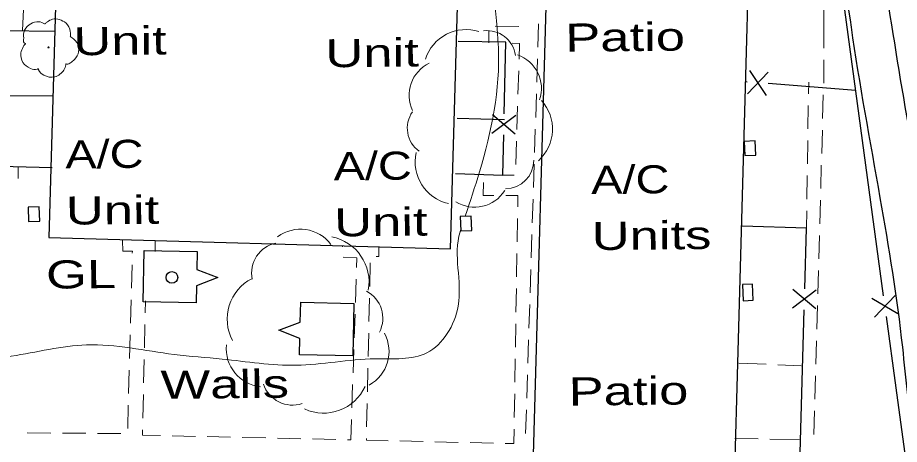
# Model space of a CAD drawing. Extents: x 2361708 to 2370558, y 6977955 to 6991887.
# Drawn here: x 2366045.4 to 2366196.1, y 6987086 to 6987158.9 of the extents above; entities that cross this region are included whole.
import ezdxf

# ---------------------------------------------------------------- set-up
doc = ezdxf.new("R2010")
doc.units = 0
doc.header["$LTSCALE"] = 1.9
for name, color, linetype, lineweight in [('11', 7, 'Continuous', 25), ('13', 7, 'Continuous', 13), ('14', 7, 'Continuous', 13), ('17', 7, 'Continuous', 25), ('18', 7, 'Continuous', 25), ('20', 7, 'Continuous', 25), ('23', 7, 'Continuous', 25), ('29', 7, 'Continuous', 13), ('31', 7, 'Continuous', 13), ('35', 7, 'Continuous', 13)]:
    doc.layers.add(name, color=color, linetype=linetype, lineweight=lineweight)

msp = doc.modelspace()

# ---------------------------------------------------------------- linework, layer by layer
at = {"layer": '11'}
for points in [[(2366135.939, 6987170.918), (2366133.413, 6987080.11), (2366131.692, 6987080.163), (2366130.576, 6987040.891), (2366168.498, 6987039.812), (2366168.976, 6987056.797), (2366167.316, 6987056.842), (2366171.07, 6987192.024), (2366172.87, 6987191.971), (2366173.763, 6987225.311), (2366137.182, 6987226.293), (2366136.753, 6987210.428), (2366134.822, 6987210.48), (2366133.798, 6987170.978)], [(2366120.727, 6987166.803), (2366052.055, 6987168.74), (2366050.717, 6987121.325), (2366119.389, 6987119.388)]]:
    msp.add_lwpolyline(points, close=True, dxfattribs=at)
at = {"layer": '13'}
for p, q in [((2366046.375, 6987160.295), (2366046.209, 6987156.744)), ((2366125.953, 6987154.623), (2366125.934, 6987156.622)), ((2366127.037, 6987157.483), (2366131.037, 6987157.381)), ((2366134.321, 6987153.872), (2366134.453, 6987157.873)), ((2366134.138, 6987147.87), (2366134.26, 6987151.871)), ((2366130.917, 6987145.81), (2366131.049, 6987149.811)), ((2366180.62, 6987147.913), (2366180.589, 6987145.912)), ((2366133.945, 6987141.868), (2366134.077, 6987145.869)), ((2366183.009, 6987141.695), (2366183.121, 6987145.696)), ((2366130.725, 6987139.807), (2366130.856, 6987143.809)), ((2366180.558, 6987143.912), (2366180.496, 6987139.911)), ((2366133.752, 6987135.866), (2366133.884, 6987139.867)), ((2366182.846, 6987135.693), (2366182.958, 6987139.694)), ((2366130.532, 6987133.805), (2366130.664, 6987137.806)), ((2366180.465, 6987137.911), (2366180.413, 6987133.91)), ((2366045.481, 6987133.415), (2366045.45, 6987131.415)), ((2366133.56, 6987129.864), (2366133.691, 6987133.865)), ((2366182.674, 6987129.691), (2366182.785, 6987133.692)), ((2366128.259, 6987131.993), (2366130.259, 6987132.012)), ((2366180.382, 6987131.91), (2366180.33, 6987127.909)), ((2366133.366, 6987123.862), (2366133.499, 6987127.863)), ((2366182.511, 6987123.689), (2366182.622, 6987127.691)), ((2366180.299, 6987125.908), (2366180.258, 6987122.948)), ((2366130.777, 6987120.597), (2366130.849, 6987124.598)), ((2366068.903, 6987120.768), (2366068.91, 6987118.958)), ((2366133.184, 6987117.859), (2366133.305, 6987121.861)), ((2366182.338, 6987117.687), (2366182.45, 6987121.689)), ((2366100.904, 6987119.752), (2366100.904, 6987119.773)), ((2366130.674, 6987114.595), (2366130.746, 6987118.596)), ((2366064.81, 6987112.678), (2366064.922, 6987116.68)), ((2366105.661, 6987116.978), (2366105.569, 6987112.977)), ((2366132.991, 6987111.857), (2366133.123, 6987115.859)), ((2366182.175, 6987111.685), (2366182.287, 6987115.687)), ((2366103.115, 6987110.213), (2366103.247, 6987114.214)), ((2366130.572, 6987108.594), (2366130.644, 6987112.595)), ((2366064.647, 6987106.677), (2366064.759, 6987110.678)), ((2366067.221, 6987110.481), (2366067.18, 6987108.481)), ((2366105.528, 6987110.976), (2366105.436, 6987106.975)), ((2366132.798, 6987105.856), (2366132.93, 6987109.857)), ((2366182.002, 6987105.684), (2366182.114, 6987109.685)), ((2366102.922, 6987104.211), (2366103.054, 6987108.212)), ((2366067.139, 6987106.481), (2366067.047, 6987102.479)), ((2366130.478, 6987102.593), (2366130.541, 6987106.594)), ((2366064.494, 6987100.675), (2366064.596, 6987104.676)), ((2366105.395, 6987104.974), (2366105.303, 6987100.973)), ((2366132.605, 6987099.853), (2366132.737, 6987103.855)), ((2366181.839, 6987099.682), (2366181.951, 6987103.683)), ((2366102.719, 6987098.209), (2366102.851, 6987102.21)), ((2366067.006, 6987100.479), (2366066.914, 6987096.478)), ((2366130.386, 6987096.591), (2366130.448, 6987100.593)), ((2366064.341, 6987094.673), (2366064.443, 6987098.674)), ((2366105.262, 6987098.973), (2366105.17, 6987094.972)), ((2366132.412, 6987093.851), (2366132.544, 6987097.853)), ((2366181.666, 6987093.68), (2366181.778, 6987097.681)), ((2366102.516, 6987092.206), (2366102.648, 6987096.208)), ((2366066.873, 6987094.477), (2366066.781, 6987090.476)), ((2366130.293, 6987090.591), (2366130.355, 6987094.591)), ((2366064.188, 6987088.671), (2366064.29, 6987092.672)), ((2366105.129, 6987092.971), (2366105.037, 6987088.97)), ((2366132.219, 6987087.849), (2366132.351, 6987091.851)), ((2366181.503, 6987087.678), (2366181.615, 6987091.679)), ((2366047.024, 6987087.938), (2366051.025, 6987087.906)), ((2366053.025, 6987087.895), (2366057.026, 6987087.863)), ((2366059.026, 6987087.852), (2366063.026, 6987087.82)), ((2366071.78, 6987087.423), (2366075.782, 6987087.332)), ((2366077.782, 6987087.291), (2366081.783, 6987087.199)), ((2366083.784, 6987087.158), (2366087.784, 6987087.066)), ((2366089.785, 6987087.025), (2366093.786, 6987086.933)), ((2366095.786, 6987086.892), (2366099.788, 6987086.8)), ((2366110.71, 6987086.554), (2366114.711, 6987086.462)), ((2366116.712, 6987086.411), (2366120.713, 6987086.319)), ((2366122.714, 6987086.268), (2366126.715, 6987086.176))]:
    msp.add_line(p, q, dxfattribs=at)
for points in [[(2366131.11, 6987151.811), (2366131.205, 6987154.522), (2366129.914, 6987154.55)], [(2366126.812, 6987128.529), (2366124.981, 6987128.542), (2366125.021, 6987130.712)], [(2366130.88, 6987126.598), (2366130.912, 6987128.499), (2366128.812, 6987128.519)], [(2366064.973, 6987118.68), (2366064.979, 6987119), (2366063.36, 6987119.015), (2366063.322, 6987120.815)], [(2366107.146, 6987119.632), (2366107.12, 6987118.101), (2366106.65, 6987118.067)], [(2366103.318, 6987116.215), (2366103.372, 6987117.886), (2366101.041, 6987117.973)], [(2366101.788, 6987086.759), (2366102.328, 6987086.744), (2366102.445, 6987090.205)], [(2366066.74, 6987088.476), (2366066.719, 6987087.535), (2366069.78, 6987087.464)], [(2366128.715, 6987086.135), (2366130.226, 6987086.1), (2366130.262, 6987088.59)], [(2366104.996, 6987086.969), (2366104.989, 6987086.69), (2366108.71, 6987086.605)]]:
    msp.add_lwpolyline(points, dxfattribs=at)
at = {"layer": '14'}
for p, q in [((2366183.205, 6987153.717), (2366183.208, 6987161.718)), ((2366183.202, 6987147.717), (2366183.204, 6987151.717)), ((2366173.328, 6987099.671), (2366168.697, 6987099.877)), ((2366179.322, 6987099.398), (2366175.329, 6987099.58)), ((2366167.989, 6987086.979), (2366171.99, 6987086.917)), ((2366173.99, 6987086.886), (2366178.972, 6987086.804))]:
    msp.add_line(p, q, dxfattribs=at)
at = {"layer": '17'}
for p, q in [((2366193.428, 6987111.372), (2366185.372, 6987170.829)), ((2366173.673, 6987149.616), (2366170.169, 6987145.873)), ((2366170.481, 6987149.866), (2366173.361, 6987145.633)), ((2366170.129, 6987147.912), (2366169.819, 6987147.939)), ((2366188.674, 6987146.479), (2366173.722, 6987147.637)), ((2366042.965, 6987145.632), (2366051.336, 6987145.532)), ((2366128.619, 6987141.447), (2366120.517, 6987141.65)), ((2366130.532, 6987142.216), (2366126.461, 6987139.106)), ((2366130.462, 6987139.024), (2366126.541, 6987142.308)), ((2366181.919, 6987112.323), (2366177.828, 6987109.244)), ((2366181.829, 6987109.122), (2366177.918, 6987112.435)), ((2366195.408, 6987111.441), (2366191.873, 6987107.738)), ((2366195.838, 6987108.275), (2366191.443, 6987110.904)), ((2366178.121, 6987049.004), (2366179.85, 6987108.983))]:
    msp.add_line(p, q, dxfattribs=at)
for points in [[(2366042.598, 6987143.168), (2366042.91, 6987156.692), (2366051.741, 6987156.586)], [(2366128.569, 6987142.467), (2366128.843, 6987154.72), (2366120.711, 6987154.832)], [(2366051.253, 6987133.271), (2366042.371, 6987133.456), (2366042.513, 6987139.567)], [(2366120.206, 6987132.277), (2366128.339, 6987132.004), (2366128.494, 6987138.866)], [(2366179.956, 6987112.585), (2366180.258, 6987122.948), (2366169.234, 6987123.263)], [(2366201.999, 6987048.351), (2366195.558, 6987095.642), (2366193.912, 6987107.807)]]:
    msp.add_lwpolyline(points, dxfattribs=at)
at = {"layer": '18'}
for p, q in [((2366075.966, 6987113.095), (2366075.914, 6987110.174)), ((2366093.687, 6987106.853), (2366093.764, 6987110.264))]:
    msp.add_line(p, q, dxfattribs=at)
for points in [[(2366075.914, 6987110.174), (2366066.842, 6987110.338), (2366066.999, 6987119.109), (2366076.071, 6987118.946), (2366076.02, 6987115.865)], [(2366076.02, 6987115.865), (2366079.623, 6987114.48), (2366075.966, 6987113.095)], [(2366093.764, 6987110.264), (2366102.876, 6987110.061), (2366102.671, 6987101.088), (2366093.559, 6987101.292), (2366093.623, 6987104.082)], [(2366093.623, 6987104.082), (2366090.019, 6987105.488), (2366093.687, 6987106.853)]]:
    msp.add_lwpolyline(points, dxfattribs=at)
at = {"layer": '20'}
msp.add_circle((2366071.743, 6987114.504), 1, dxfattribs=at)
at = {"layer": '23'}
for points in [[(2366171.588, 6987135.406), (2366171.485, 6987137.845), (2366169.596, 6987137.767), (2366169.699, 6987135.328)], [(2366049.14, 6987124.15), (2366049.036, 6987126.589), (2366047.147, 6987126.511), (2366047.251, 6987124.072)], [(2366123.039, 6987122.543), (2366122.935, 6987124.982), (2366121.046, 6987124.904), (2366121.149, 6987122.465)], [(2366171.154, 6987110.621), (2366171.018, 6987113.359), (2366169.309, 6987113.273), (2366169.445, 6987110.534)]]:
    msp.add_lwpolyline(points, close=True, dxfattribs=at)
at = {"layer": '29'}
msp.add_circle((2366050.657, 6987153.836), 0.1, dxfattribs=at)
for centre, radius, start, end in [((2366122.027, 6987149.583), 7.295, 72.27514, 162.27514), ((2366125.653, 6987151.838), 4.86, 7.24623, 97.24623), ((2366128.849, 6987146.799), 6.082, 341.21377, 71.21377), ((2366118.368, 6987145.632), 6.082, 115.4057, 205.4057), ((2366129.525, 6987139.853), 7.295, 312.30304, 42.30304), ((2366116.852, 6987140.036), 4.86, 144.75193, 234.75193), ((2366120.641, 6987134.241), 7.295, 167.16274, 257.16274), ((2366128.761, 6987134.525), 4.86, 270.35157, 0.35157), ((2366123.513, 6987132.602), 6.082, 237.73374, 327.73374), ((2366093.713, 6987116.237), 6.518, 36.67448, 126.67448), ((2366097.627, 6987113.751), 7.818, 349.41857, 79.41857), ((2366090.577, 6987115.278), 5.209, 101.57971, 191.57971), ((2366089.018, 6987107.36), 7.818, 117.51426, 207.51426), ((2366102.601, 6987107.555), 5.209, 332.37174, 62.37174), ((2366102.349, 6987101.839), 6.518, 298.58974, 28.58974), ((2366087.563, 6987102.31), 6.518, 174.18763, 264.18763), ((2366092.363, 6987097.892), 5.209, 198.2436, 288.2436), ((2366097.666, 6987099.133), 7.818, 245.42944, 335.42944)]:
    msp.add_arc(centre, radius, start, end, dxfattribs=at)
for points in [[(2366046.692, 6987154.408), (2366046.712, 6987154.418), (2366046.631, 6987154.487), (2366046.395, 6987155.115), (2366046.432, 6987156.396), (2366047.32, 6987157.694), (2366048.626, 6987158.177), (2366049.748, 6987157.987), (2366049.979, 6987157.859), (2366050.049, 6987157.86), (2366050.098, 6987157.901), (2366050.446, 6987158.194), (2366051.312, 6987158.642), (2366052.522, 6987158.574), (2366053.638, 6987157.984), (2366054.371, 6987156.561), (2366054.38, 6987155.701)], [(2366054.37, 6987155.721), (2366055.51, 6987154.662), (2366055.795, 6987153.075), (2366055.087, 6987151.748), (2366054.433, 6987151.202), (2366053.764, 6987150.985), (2366053.614, 6987150.974), (2366053.595, 6987150.864), (2366053.274, 6987149.961), (2366051.735, 6987148.796), (2366049.842, 6987149.078), (2366048.944, 6987150.019), (2366048.872, 6987150.149), (2366048.752, 6987150.127), (2366047.541, 6987150.246), (2366046.271, 6987151.244), (2366045.926, 6987152.881), (2366046.296, 6987153.904), (2366046.622, 6987154.347), (2366046.692, 6987154.398)]]:
    msp.add_spline(points, degree=3, dxfattribs=at)
at = {"layer": '31', "lineweight": 25}
for points in [[(2366203.225, 6987115.966), (2366201.923, 6987121.474), (2366198.005, 6987139.047), (2366193.788, 6987163.929), (2366190.851, 6987180.401), (2366188.026, 6987198.755), (2366185.16, 6987216.239), (2366182.784, 6987227.277), (2366177.631, 6987239.158), (2366173.593, 6987254.771), (2366170.506, 6987258.652), (2366166.137, 6987261.64), (2366159.935, 6987259.611), (2366158.119, 6987256.133), (2366162.599, 6987252.996), (2366167.344, 6987248.331)], [(2366173.555, 6987235.58), (2366177.232, 6987227.574), (2366180.597, 6987211.245), (2366182.521, 6987193.983), (2366185.055, 6987177.887), (2366187.871, 6987157.282), (2366192.809, 6987128.088), (2366196.642, 6987102.603), (2366198.728, 6987086.172), (2366202.37, 6987067.106), (2366202.775, 6987051.879), (2366203.919, 6987040.999), (2366199.342, 6987040.616)]]:
    msp.add_spline(points, degree=3, dxfattribs=at)
at = {"layer": '35'}
for points in [[(2366380.911, 6986785.251), (2366382.268, 6986813.966), (2366386.258, 6986864.446), (2366388.083, 6986917.526), (2366386.465, 6986969.843), (2366379.229, 6987018.737), (2366369.571, 6987062.657), (2366359.499, 6987118.434), (2366346.515, 6987163.982), (2366332.996, 6987216.326), (2366322.272, 6987255.606), (2366306.828, 6987311.562), (2366294.337, 6987352.575), (2366279.272, 6987408.674), (2366266.557, 6987447.065), (2366255.8, 6987497.105), (2366243.505, 6987538.57), (2366229.92, 6987570.512), (2366220.701, 6987604.986), (2366213.335, 6987636.027), (2366209.054, 6987648.728), (2366203.114, 6987665.562), (2366199.061, 6987672.143), (2366195.396, 6987673.659), (2366195.379, 6987671.298), (2366196.729, 6987663.871), (2366200.485, 6987645.436), (2366204.141, 6987621.679), (2366208.485, 6987591.929), (2366212.795, 6987565.689), (2366219.387, 6987528.72), (2366222.005, 6987515.324), (2366226.955, 6987480.62), (2366230.794, 6987448.235), (2366225.64, 6987440.165), (2366221.723, 6987442.998), (2366219.635, 6987452.238), (2366213.475, 6987477.461), (2366207.959, 6987504.27), (2366198.991, 6987542.896), (2366189.212, 6987578.425), (2366181.456, 6987606.433), (2366172.602, 6987639.37), (2366166.417, 6987654.552), (2366165.282, 6987651.931), (2366167.702, 6987636.203), (2366172.874, 6987607.571), (2366179.239, 6987565.129), (2366184.776, 6987536.041), (2366190.372, 6987503.913), (2366193.368, 6987474.91), (2366195.333, 6987451.277), (2366193.344, 6987436.518), (2366187.295, 6987420.579), (2366179.405, 6987404.803), (2366172.549, 6987391.747), (2366170.736, 6987368.889), (2366168.132, 6987351.434), (2366167.618, 6987340.368), (2366167.813, 6987321.889), (2366167.884, 6987307.079), (2366167.184, 6987302.912)], [(2366131.583, 6987245.001), (2366129.841, 6987241.063), (2366126.224, 6987232.319), (2366124.295, 6987221.68), (2366125.076, 6987206.826), (2366126.154, 6987197.666), (2366125.754, 6987187.062), (2366125.914, 6987174.503), (2366127.42, 6987156.046), (2366127.561, 6987153.828), (2366124.333, 6987132.546), (2366121.885, 6987124.992)], [(2366121.186, 6987122.815), (2366121.011, 6987122.294), (2366120.682, 6987109.62), (2366115.347, 6987101.629), (2366106.527, 6987100.595), (2366092.986, 6987099.506), (2366080.326, 6987100.546), (2366072.118, 6987101.338), (2366057.162, 6987102.995), (2366044.289, 6987101.043), (2366029.887, 6987100.115), (2366017.742, 6987100.67), (2366003.476, 6987104.304), (2365991.977, 6987105.265), (2365985.591, 6987104.784), (2365982.189, 6987104.952)]]:
    msp.add_spline(points, degree=3, dxfattribs=at)

# ---------------------------------------------------------------- texts
at = {"layer": '14', "width": 1.4}
for p in [(2366139.018, 6987153.097), (2366139.594, 6987092.599)]:
    msp.add_text('Patio', height=4.8, rotation=0.545, dxfattribs=at).set_placement(p)
at = {"layer": '18', "width": 1.4}
msp.add_text('Walls', height=4.8, rotation=0.545, dxfattribs=at).set_placement((2366069.83, 6987093.745))
at = {"layer": '20'}
for s, width, p in [('Unit', 1.4, (2366054.901, 6987152.476)), ('Unit', 1.4, (2366098.002, 6987150.426)), ('A/C', 1.25, (2366053.534, 6987133.132)), ('A/C', 1.25, (2366099.416, 6987131.109)), ('A/C', 1.25, (2366143.45, 6987128.778)), ('Unit', 1.4, (2366053.626, 6987123.532)), ('Unit', 1.4, (2366099.507, 6987121.509)), ('Units', 1.4, (2366143.541, 6987119.178)), ('  GL', 1.4, (2366045.25, 6987112.543))]:
    msp.add_text(s, height=4.8, rotation=0.545, dxfattribs=dict(at, width=width)).set_placement(p)

doc.saveas('drawing.dxf')
